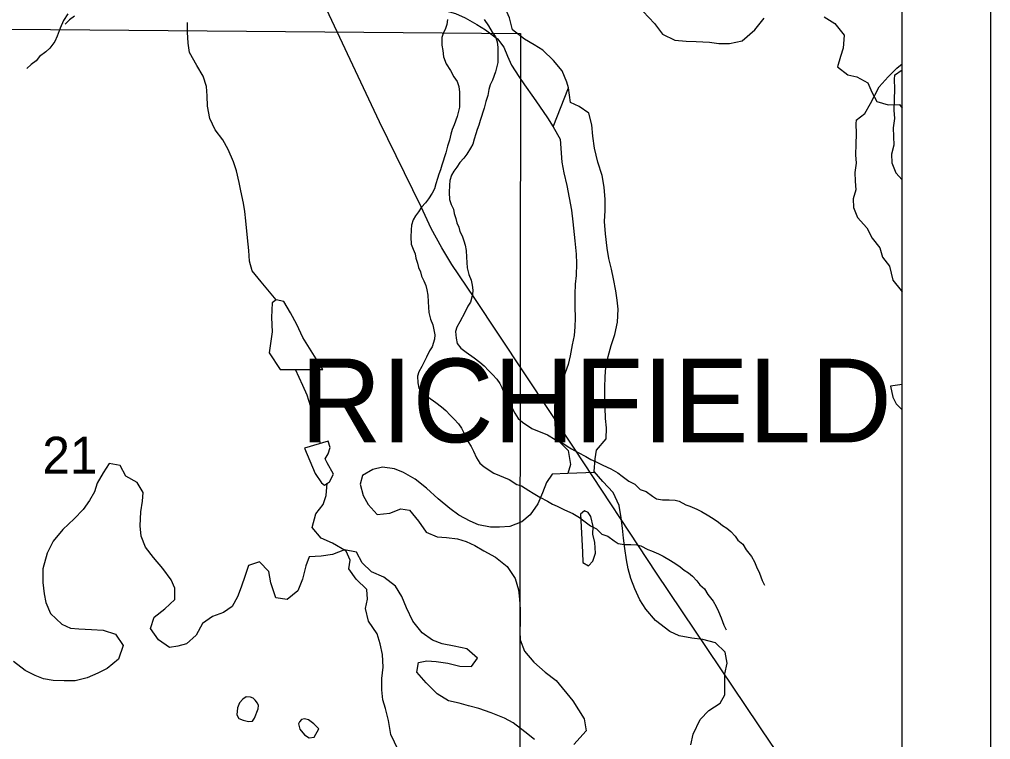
# Model space of a CAD drawing. Extents: x -21.1 to 50.3, y 0 to 22.1.
# Drawn here: x 7.902 to 9, y 19.34 to 20.155 of the extents above; entities that cross this region are included whole.
import ezdxf

# ---------------------------------------------------------------- set-up
doc = ezdxf.new("R2010")
doc.units = 0
for name, color, linetype in [('GM_X_Corporation_Text', 7, 'Continuous'), ('GM_X_County', 7, 'Continuous'), ('GM_X_Major_Lake', 7, 'Continuous'), ('GM_X_Major_River', 7, 'Continuous'), ('GM_X_Minor_Lake', 7, 'Continuous'), ('GM_X_Minor_River', 7, 'Continuous'), ('GM_X_Section', 7, 'Continuous'), ('GM_X_Section_Text', 7, 'Continuous'), ('GM_X_State_Route', 7, 'Continuous'), ('SH_Cut_Line', 7, 'Continuous'), ('SH_Data', 7, 'Continuous')]:
    doc.layers.add(name, color=color, linetype=linetype)

msp = doc.modelspace()

# ---------------------------------------------------------------- linework, layer by layer
at = {"layer": 'GM_X_County'}
msp.add_lwpolyline([(8.9, 14.7464), (8.9, 20.9), (2.1, 20.9), (2.1, 14.1), (8.8932, 14.1)], dxfattribs=at)
at = {"layer": 'GM_X_Major_Lake'}
msp.add_line((8.5527, 19.6423), (8.5221, 19.6409), dxfattribs=at)
for points in [[(8.5227, 20.0774), (8.521, 20.0837), (8.5157, 20.0966), (8.5059, 20.1084), (8.4938, 20.1201), (8.4839, 20.1258), (8.4729, 20.1323), (8.4593, 20.1429), (8.4559, 20.1565), (8.4506, 20.1694), (8.4422, 20.1797), (8.4328, 20.188), (8.4191, 20.1975), (8.4066, 20.207), (8.3945, 20.2096), (8.3846, 20.199), (8.371, 20.1945), (8.3721, 20.1827)], [(8.2884, 20.1903), (8.2997, 20.1823), (8.3134, 20.1774), (8.3262, 20.174), (8.3357, 20.1725), (8.3456, 20.1702), (8.3562, 20.1683), (8.3676, 20.1671), (8.3816, 20.1652), (8.3949, 20.1615), (8.4058, 20.1565), (8.4191, 20.1489), (8.429, 20.1429), (8.4426, 20.1326), (8.4498, 20.1232), (8.454, 20.1133), (8.4585, 20.1031), (8.4668, 20.0902), (8.4729, 20.0807), (8.4831, 20.0663), (8.4899, 20.0564), (8.499, 20.0435), (8.5055, 20.0333)], [(8.6612, 19.3341), (8.6636, 19.346), (8.6715, 19.3628), (8.6815, 19.3729), (8.6942, 19.3812), (8.6997, 19.3908), (8.6995, 19.4003), (8.6995, 19.4144), (8.7023, 19.4266), (8.7001, 19.439), (8.6889, 19.4494), (8.6748, 19.4532), (8.6622, 19.4548), (8.6478, 19.4575), (8.6374, 19.4622), (8.6212, 19.4747), (8.6103, 19.4877), (8.6036, 19.4982), (8.5976, 19.5106), (8.5932, 19.5222), (8.5903, 19.5332), (8.5882, 19.5434), (8.5864, 19.5562), (8.5849, 19.568), (8.5839, 19.5793), (8.5825, 19.5907), (8.5799, 19.6047), (8.5731, 19.6197), (8.5615, 19.6319), (8.5517, 19.6434), (8.5529, 19.6575), (8.5546, 19.6674), (8.5653, 19.6802), (8.5658, 19.6927), (8.5648, 19.7033), (8.5641, 19.7155), (8.5638, 19.7276), (8.564, 19.7378), (8.5644, 19.7508), (8.5649, 19.761), (8.5677, 19.7732), (8.5712, 19.7858), (8.5751, 19.7981), (8.5781, 19.8122), (8.5789, 19.827), (8.5779, 19.8372), (8.5762, 19.8478), (8.5736, 19.8614), (8.5715, 19.872), (8.5685, 19.8844), (8.5664, 19.8958), (8.5645, 19.912), (8.5634, 19.926), (8.5642, 19.9386), (8.5643, 19.9511), (8.5632, 19.9651), (8.5607, 19.978), (8.5561, 19.9934), (8.552, 20.0089), (8.5502, 20.0225), (8.5491, 20.0354), (8.5458, 20.0486), (8.535, 20.0563), (8.525, 20.0608), (8.5227, 20.0774)], [(8.5055, 20.0333), (8.5134, 20.0192)], [(8.5134, 20.0192), (8.5154, 19.9931), (8.5174, 19.9811), (8.5208, 19.9668), (8.5237, 19.9528), (8.5263, 19.9388), (8.5278, 19.9256), (8.5298, 19.9044), (8.5316, 19.8892), (8.5319, 19.8786), (8.5315, 19.8649), (8.5305, 19.8551), (8.5301, 19.8437), (8.53, 19.83), (8.5303, 19.8167), (8.5298, 19.8068), (8.5292, 19.7973), (8.5268, 19.7867), (8.5245, 19.7741), (8.5224, 19.7642)], [(8.5224, 19.7642), (8.5096, 19.7286), (8.5068, 19.7183), (8.5071, 19.7046), (8.5073, 19.6963), (8.5079, 19.6876), (8.51, 19.6812), (8.5135, 19.6759), (8.5162, 19.673)], [(8.5162, 19.673), (8.5224, 19.667), (8.5237, 19.6602), (8.525, 19.6512), (8.5221, 19.6409)], [(8.4842, 19.34), (8.4733, 19.3487), (8.4604, 19.3589), (8.4505, 19.3642), (8.4354, 19.3703), (8.4213, 19.3752), (8.4096, 19.3783), (8.399, 19.3813), (8.3872, 19.384), (8.3743, 19.3919), (8.3618, 19.4041), (8.3512, 19.4162), (8.3531, 19.4272), (8.3626, 19.4291), (8.3732, 19.4283), (8.3865, 19.4264), (8.4001, 19.423), (8.413, 19.4226), (8.4198, 19.4321), (8.4077, 19.4427), (8.3937, 19.4458), (8.3801, 19.4484), (8.3691, 19.4526), (8.3573, 19.4606), (8.3467, 19.4738), (8.3395, 19.489), (8.3342, 19.5019), (8.327, 19.5137), (8.3141, 19.5239), (8.3001, 19.5296), (8.2895, 19.5398), (8.2831, 19.552), (8.2694, 19.5546), (8.2558, 19.5493), (8.2433, 19.5474), (8.2296, 19.5466), (8.2258, 19.5364), (8.222, 19.5216), (8.2167, 19.5083), (8.2046, 19.4985), (8.1917, 19.5004), (8.1864, 19.5174), (8.1841, 19.5303), (8.1735, 19.5409), (8.161, 19.5368), (8.1572, 19.5258), (8.1527, 19.5125), (8.1485, 19.5015), (8.1424, 19.4905), (8.1326, 19.4837), (8.1204, 19.4791), (8.109, 19.4715), (8.1018, 19.4583), (8.0908, 19.4484), (8.081, 19.4457), (8.0715, 19.4442), (8.0594, 19.4529), (8.0503, 19.4655), (8.0545, 19.4784), (8.0662, 19.4878), (8.0776, 19.4985), (8.0776, 19.5114), (8.0734, 19.5208), (8.064, 19.5334), (8.0534, 19.5459), (8.0446, 19.5576), (8.0397, 19.5701), (8.0386, 19.5819), (8.0394, 19.5978), (8.0413, 19.6096), (8.042, 19.6194), (8.0352, 19.6308), (8.0223, 19.638), (8.0159, 19.6502), (8.0034, 19.6524), (7.9966, 19.6418), (7.9897, 19.6301), (7.9867, 19.6202), (7.9814, 19.6103), (7.9742, 19.6001), (7.9639, 19.5898), (7.951, 19.5777), (7.94, 19.5644), (7.9332, 19.5508), (7.9286, 19.533), (7.9283, 19.5178), (7.9298, 19.5049), (7.9317, 19.495), (7.937, 19.4825), (7.9498, 19.4704), (7.9597, 19.4662), (7.9692, 19.4651), (7.9836, 19.4647), (7.9968, 19.4636), (8.0105, 19.4594), (8.0192, 19.4465), (8.0139, 19.4309), (8.001, 19.4203)], [(8.5221, 19.6409), (8.5045, 19.6403), (8.498, 19.6309), (8.4935, 19.6191), (8.4882, 19.6066), (8.4795, 19.5941), (8.47, 19.5865), (8.4563, 19.5812), (8.4446, 19.5804), (8.4347, 19.5804), (8.4211, 19.5831), (8.4116, 19.5872), (8.3987, 19.5937), (8.3885, 19.6013), (8.3756, 19.6123), (8.3623, 19.6244), (8.3495, 19.6346), (8.3362, 19.6422), (8.326, 19.6464), (8.3123, 19.6483), (8.3017, 19.6456), (8.2899, 19.6388), (8.2873, 19.629), (8.2907, 19.6161), (8.2964, 19.6058), (8.3066, 19.5948), (8.3206, 19.5963), (8.3331, 19.6009), (8.343, 19.5994), (8.3532, 19.5869), (8.3619, 19.5747), (8.3744, 19.5694), (8.3847, 19.5687), (8.3972, 19.5671), (8.407, 19.5641), (8.4169, 19.5596), (8.4271, 19.5535), (8.4404, 19.5463), (8.4536, 19.5357), (8.4624, 19.5224), (8.4661, 19.5095), (8.4673, 19.4989), (8.468, 19.4871), (8.468, 19.4727), (8.4676, 19.4628), (8.468, 19.453), (8.4729, 19.4401), (8.4835, 19.4276), (8.4964, 19.4162), (8.5089, 19.4067), (8.5278, 19.384)], [(8.6612, 19.3341), (8.6636, 19.346), (8.6715, 19.3628), (8.6815, 19.3729), (8.6942, 19.3812), (8.6997, 19.3908), (8.6995, 19.4003), (8.6995, 19.4144), (8.7023, 19.4266), (8.7001, 19.439), (8.6889, 19.4494), (8.6748, 19.4532), (8.6622, 19.4548), (8.6478, 19.4575), (8.6374, 19.4622), (8.6212, 19.4747), (8.6103, 19.4877), (8.6036, 19.4982), (8.5976, 19.5106), (8.5932, 19.5222), (8.5903, 19.5332), (8.5882, 19.5434), (8.5864, 19.5562), (8.5849, 19.568), (8.5839, 19.5793), (8.5825, 19.5907), (8.5799, 19.6047), (8.5731, 19.6197), (8.5615, 19.6319), (8.5527, 19.6423)], [(8.5387, 19.5521), (8.539, 19.5403), (8.5455, 19.5367), (8.5503, 19.5417), (8.5535, 19.5509), (8.5525, 19.563), (8.5504, 19.5725), (8.5505, 19.5812), (8.548, 19.5925), (8.5449, 19.597), (8.5407, 19.5988), (8.5362, 19.5949)], [(8.5362, 19.5949), (8.5387, 19.5521)], [(8.001, 19.4203), (7.9907, 19.415), (7.9786, 19.4097), (7.965, 19.4063), (7.9525, 19.4063), (7.9403, 19.4067), (7.9293, 19.4089), (7.9199, 19.4123), (7.9085, 19.418), (7.8952, 19.4283)], [(8.1634, 19.3881), (8.1585, 19.3884), (8.1547, 19.3858), (8.1509, 19.3817), (8.1485, 19.376), (8.1477, 19.368), (8.1499, 19.3638), (8.1548, 19.3619), (8.1609, 19.3603), (8.1654, 19.3607), (8.1678, 19.3644), (8.172, 19.3746), (8.1724, 19.3784), (8.1713, 19.3811), (8.1687, 19.3845), (8.1663, 19.3867)], [(8.1663, 19.3867), (8.1634, 19.3881)], [(8.5278, 19.384), (8.5404, 19.3635), (8.5426, 19.3499), (8.5288, 19.3346)], [(8.2174, 19.3579), (8.2192, 19.3518), (8.2244, 19.3453), (8.2297, 19.3419), (8.2354, 19.3426), (8.2404, 19.352), (8.2348, 19.3578), (8.2288, 19.3624), (8.2242, 19.3635), (8.2208, 19.3628), (8.2185, 19.3602)], [(8.2185, 19.3602), (8.2174, 19.3579)]]:
    msp.add_lwpolyline(points, dxfattribs=at)
at = {"layer": 'GM_X_Major_River'}
for points in [[(8.5227, 20.0774), (8.521, 20.0837), (8.5157, 20.0966), (8.5059, 20.1084), (8.4938, 20.1201), (8.4839, 20.1258), (8.4729, 20.1323), (8.4593, 20.1429), (8.4559, 20.1565), (8.4506, 20.1694), (8.4422, 20.1797), (8.4328, 20.188), (8.4191, 20.1975), (8.4066, 20.207), (8.3945, 20.2096), (8.3846, 20.199), (8.371, 20.1945), (8.3721, 20.1827)], [(8.2884, 20.1903), (8.2997, 20.1823), (8.3134, 20.1774), (8.3262, 20.174), (8.3357, 20.1725), (8.3456, 20.1702), (8.3562, 20.1683), (8.3676, 20.1671), (8.3816, 20.1652), (8.3949, 20.1615), (8.4058, 20.1565), (8.4191, 20.1489), (8.429, 20.1429), (8.4426, 20.1326), (8.4498, 20.1232), (8.454, 20.1133), (8.4585, 20.1031), (8.4668, 20.0902), (8.4729, 20.0807), (8.4831, 20.0663), (8.4899, 20.0564), (8.499, 20.0435), (8.5055, 20.0333)], [(8.5055, 20.0333), (8.5227, 20.0774)]]:
    msp.add_lwpolyline(points, dxfattribs=at)
at = {"layer": 'GM_X_Minor_Lake'}
msp.add_line((8.9, 19.7417), (8.887, 19.7397), dxfattribs=at)
for points in [[(8.2449, 19.7585), (8.2226, 19.7948), (8.2156, 19.8095), (8.2083, 19.8228), (8.2009, 19.8356), (8.1922, 19.8374), (8.1877, 19.834), (8.1871, 19.8176), (8.1876, 19.8013), (8.1844, 19.7777), (8.1967, 19.7588)], [(8.1967, 19.7588), (8.2449, 19.7585)], [(8.887, 19.7397), (8.8893, 19.7272), (8.8931, 19.72), (8.9, 19.7132)], [(8.2244, 19.6698), (8.2365, 19.641), (8.2434, 19.6304), (8.2468, 19.6278), (8.2525, 19.6317), (8.257, 19.6401), (8.25, 19.6529), (8.2477, 19.6575), (8.2511, 19.6632), (8.2533, 19.6704), (8.2509, 19.6776)], [(8.2509, 19.6776), (8.2244, 19.6698)]]:
    msp.add_lwpolyline(points, dxfattribs=at)
at = {"layer": 'GM_X_Minor_River'}
msp.add_line((8.8913, 20.0915), (8.9, 20.0978), dxfattribs=at)
for points in [[(7.9568, 20.1612), (7.9519, 20.1536), (7.9482, 20.1448), (7.9448, 20.1357), (7.9422, 20.1296), (7.9365, 20.122), (7.932, 20.1181), (7.9248, 20.1128), (7.921, 20.1078), (7.9153, 20.1036), (7.9104, 20.099)], [(8.6071, 20.1635), (8.6201, 20.15), (8.629, 20.1379), (8.6431, 20.1312), (8.656, 20.1302), (8.667, 20.1299), (8.6822, 20.1289), (8.6928, 20.1275), (8.7049, 20.1276), (8.7193, 20.1304), (8.7333, 20.1431), (8.7442, 20.1561)], [(7.9643, 20.1583), (7.9586, 20.1541), (7.9537, 20.1495)], [(8.1922, 19.8374), (8.1753, 19.8578), (8.165, 19.8702), (8.1622, 19.8812), (8.1613, 19.8934), (8.1597, 19.9078), (8.158, 19.9268), (8.1568, 19.9374), (8.1555, 19.9469), (8.1524, 19.9609), (8.1504, 19.9704), (8.1473, 19.9833), (8.1441, 19.9935), (8.1379, 20.0075), (8.1321, 20.0185), (8.1233, 20.0298), (8.1171, 20.0427), (8.1147, 20.0567), (8.1142, 20.0681), (8.1134, 20.0787), (8.1099, 20.0905), (8.1025, 20.1026), (8.0944, 20.1173), (8.0928, 20.1279), (8.092, 20.1401), (8.0922, 20.1511)], [(8.3859, 20.1548), (8.3851, 20.1491), (8.3837, 20.1446), (8.381, 20.1389), (8.3795, 20.1343), (8.3796, 20.1256), (8.3807, 20.1195), (8.3815, 20.1123), (8.3843, 20.1043), (8.3892, 20.0971), (8.3931, 20.0899), (8.3969, 20.0846), (8.3989, 20.0789), (8.3997, 20.0725), (8.3997, 20.0607), (8.3994, 20.0554), (8.3986, 20.0508), (8.3968, 20.0447), (8.3934, 20.0356), (8.3911, 20.0303), (8.3896, 20.0249), (8.3882, 20.0181), (8.3859, 20.0112), (8.3841, 20.0036), (8.3796, 19.9899), (8.3781, 19.9846), (8.3762, 19.9797), (8.3747, 19.9747), (8.3728, 19.9686), (8.3713, 19.9629), (8.3687, 19.9583), (8.3645, 19.9519), (8.3611, 19.9473), (8.3566, 19.9423), (8.3532, 19.937), (8.3498, 19.9324), (8.3472, 19.9278), (8.3453, 19.9221), (8.3449, 19.9168), (8.3446, 19.9084), (8.345, 19.9005), (8.347, 19.8948), (8.3493, 19.8895), (8.3501, 19.8845)], [(8.4275, 20.1548), (8.4325, 20.1476), (8.4364, 20.1404), (8.4402, 20.1351), (8.4422, 20.1295), (8.4429, 20.123), (8.443, 20.1112), (8.4427, 20.1059), (8.4419, 20.1013), (8.4401, 20.0953), (8.4367, 20.0861), (8.4344, 20.0808), (8.4329, 20.0755), (8.4314, 20.0686), (8.4292, 20.0618), (8.4273, 20.0542), (8.4228, 20.0405), (8.4214, 20.0351), (8.4195, 20.0302), (8.418, 20.0252), (8.4161, 20.0191), (8.4146, 20.0134), (8.412, 20.0089), (8.4078, 20.0024), (8.4044, 19.9978), (8.3999, 19.9928), (8.3965, 19.9875), (8.3931, 19.9829), (8.3905, 19.9784), (8.3886, 19.9726), (8.3882, 19.9673), (8.3879, 19.959), (8.3883, 19.951), (8.3903, 19.9453), (8.3926, 19.94), (8.3934, 19.9351)], [(8.8117, 20.1575), (8.8239, 20.15), (8.8343, 20.1368), (8.8333, 20.1223), (8.8303, 20.1128), (8.827, 20.101), (8.8385, 20.092), (8.8487, 20.0898), (8.8613, 20.0831), (8.8656, 20.0725), (8.8714, 20.0619), (8.8843, 20.0582), (8.8972, 20.0583), (8.9, 20.0543)], [(8.848, 20.0409), (8.858, 20.0482), (8.8644, 20.0596), (8.8742, 20.0786), (8.8843, 20.0897), (8.8941, 20.0996), (8.9, 20.1045)], [(8.8913, 20.0915), (8.8911, 20.0873), (8.8912, 20.0759), (8.8909, 20.0641), (8.8905, 20.052), (8.8914, 20.0425), (8.8899, 20.0319), (8.8903, 20.0224), (8.8908, 20.0125), (8.8878, 20.0022), (8.8882, 19.9924), (8.8928, 19.981), (8.9, 19.9734)], [(8.848, 20.0409), (8.8478, 20.0368), (8.8479, 20.0254), (8.8476, 20.0136), (8.8473, 20.0015), (8.8481, 19.992), (8.8466, 19.9814), (8.847, 19.9719), (8.8475, 19.962), (8.8445, 19.9517), (8.8449, 19.9419), (8.8495, 19.9305), (8.8602, 19.9191), (8.8663, 19.9074), (8.8747, 19.8964), (8.8778, 19.8858), (8.8859, 19.8756), (8.8894, 19.8596), (8.8989, 19.8479), (8.9, 19.8461)], [(8.3934, 19.9351), (8.3953, 19.9294), (8.3965, 19.9244), (8.3988, 19.9195), (8.4, 19.9146), (8.4026, 19.9097), (8.4046, 19.9043), (8.4061, 19.8994), (8.4069, 19.8933), (8.4073, 19.8857), (8.4082, 19.8736), (8.4101, 19.866), (8.4128, 19.8596), (8.414, 19.8539), (8.4148, 19.8486), (8.4144, 19.8436), (8.4118, 19.8349), (8.4088, 19.8303), (8.4054, 19.8231), (8.4001, 19.8124), (8.3967, 19.8067), (8.3952, 19.8017), (8.3957, 19.7941), (8.3968, 19.7881), (8.4011, 19.7828), (8.4072, 19.7782), (8.416, 19.7718), (8.4225, 19.7669), (8.4274, 19.7628), (8.4324, 19.7575), (8.437, 19.7529), (8.4416, 19.7477), (8.4451, 19.7427), (8.4474, 19.7382), (8.4501, 19.7317), (8.4528, 19.7272), (8.4562, 19.7219), (8.4585, 19.7166), (8.462, 19.7094), (8.4658, 19.7033), (8.4708, 19.6992), (8.4815, 19.692), (8.4991, 19.6849), (8.5078, 19.6793), (8.5128, 19.6774), (8.5212, 19.6721), (8.5262, 19.6691), (8.5338, 19.6646), (8.5422, 19.6601), (8.5479, 19.6567), (8.5533, 19.6544), (8.5617, 19.6503), (8.5708, 19.6462), (8.5785, 19.6417), (8.5834, 19.6379), (8.5911, 19.6322), (8.5976, 19.6288), (8.6037, 19.6228), (8.6106, 19.6206), (8.6178, 19.6153), (8.6224, 19.6123), (8.6289, 19.6112), (8.6365, 19.6112), (8.6433, 19.6109), (8.6479, 19.6098), (8.6556, 19.6056), (8.6601, 19.6041), (8.6678, 19.6007), (8.6731, 19.5981), (8.6815, 19.5932), (8.6876, 19.5895), (8.6922, 19.5861), (8.6968, 19.5823), (8.7018, 19.5793), (8.7064, 19.5755), (8.7113, 19.5702), (8.7144, 19.5657), (8.7198, 19.5611), (8.7236, 19.5547), (8.7297, 19.5471), (8.7332, 19.5411), (8.7355, 19.5354), (8.7386, 19.5282), (8.7417, 19.5199), (8.7444, 19.5145)], [(8.3501, 19.8845), (8.352, 19.8789), (8.3532, 19.8739), (8.3555, 19.869), (8.3567, 19.8641), (8.3594, 19.8591), (8.3613, 19.8538), (8.3628, 19.8489), (8.3636, 19.8428), (8.3641, 19.8352), (8.3649, 19.8231), (8.3668, 19.8155), (8.3695, 19.8091), (8.3707, 19.8034), (8.3715, 19.798), (8.3711, 19.7931), (8.3685, 19.7843), (8.3655, 19.7798), (8.3621, 19.7725), (8.3568, 19.7619), (8.3535, 19.7562), (8.352, 19.7512), (8.3524, 19.7436), (8.3536, 19.7375), (8.3578, 19.7322), (8.3639, 19.7277), (8.3727, 19.7213), (8.3792, 19.7164), (8.3841, 19.7123), (8.3891, 19.707), (8.3937, 19.7024), (8.3983, 19.6971), (8.4018, 19.6922), (8.4041, 19.6877), (8.4068, 19.6812), (8.4095, 19.6767), (8.4129, 19.6714), (8.4152, 19.6661), (8.4187, 19.6589), (8.4225, 19.6528), (8.4275, 19.6487), (8.4382, 19.6415), (8.4558, 19.6344), (8.4645, 19.6287), (8.4695, 19.6269), (8.4779, 19.6216), (8.4829, 19.6186), (8.4905, 19.6141), (8.4989, 19.6096), (8.5046, 19.6062), (8.51, 19.6039), (8.5184, 19.5998), (8.5275, 19.5957), (8.5352, 19.5911), (8.5401, 19.5874), (8.5478, 19.5817), (8.5543, 19.5783), (8.5604, 19.5723), (8.5673, 19.57), (8.5745, 19.5648), (8.5791, 19.5618), (8.5856, 19.5607), (8.5932, 19.5607), (8.6001, 19.5603), (8.6046, 19.5592), (8.6123, 19.5551), (8.6168, 19.5536), (8.6245, 19.5502), (8.6298, 19.5476), (8.6382, 19.5427), (8.6443, 19.5389), (8.6489, 19.5355), (8.6535, 19.5318), (8.6585, 19.5288), (8.6631, 19.525), (8.668, 19.5197), (8.6711, 19.5152), (8.6765, 19.5106), (8.6803, 19.5042), (8.6864, 19.4966), (8.6899, 19.4906), (8.6922, 19.4849), (8.6953, 19.4777), (8.6984, 19.4693), (8.7011, 19.464)], [(8.2424, 19.6751), (8.2371, 19.6973), (8.2328, 19.7116), (8.2273, 19.7298), (8.2223, 19.7404), (8.2141, 19.7587)], [(8.3303, 19.3284), (8.3218, 19.3458), (8.3194, 19.3617), (8.3159, 19.375), (8.3128, 19.3849), (8.3119, 19.3962), (8.3118, 19.4092), (8.3132, 19.4221), (8.3123, 19.4362), (8.3099, 19.4483), (8.3064, 19.4597), (8.2968, 19.474), (8.2932, 19.4884), (8.2954, 19.4987), (8.2949, 19.5097), (8.2827, 19.5214), (8.2746, 19.5331), (8.276, 19.543), (8.2714, 19.5532), (8.2558, 19.5622), (8.2432, 19.5677), (8.2328, 19.5798), (8.2373, 19.5954), (8.2455, 19.6058), (8.2488, 19.616), (8.25, 19.6299)]]:
    msp.add_lwpolyline(points, dxfattribs=at)
at = {"layer": 'GM_X_Section'}
msp.add_lwpolyline([(7.45, 20.1475), (8.4684, 20.1389), (8.4672, 19.1359), (7.4585, 19.1422)], close=True, dxfattribs=at)
at = {"layer": 'GM_X_State_Route'}
msp.add_lwpolyline([(8.9, 17.8422), (8.9, 20.9), (6.5295, 20.9), (6.5298, 20.3986), (6.5227, 19.3467), (6.5225, 18.9778), (6.5223, 18.3569), (6.522, 17.8104), (6.6641, 17.812), (6.7, 17.8119), (6.9093, 17.8143), (7.5837, 17.8195), (7.8664, 17.8239), (8.2576, 17.8312)], close=True, dxfattribs=at)
msp.add_lwpolyline([(8.7939, 19.2755), (8.7892, 19.2822), (8.7523, 19.3348), (8.6224, 19.5283), (8.5301, 19.6684), (8.4161, 19.84), (8.3907, 19.8776), (8.3797, 19.8962), (8.3677, 19.9181), (8.3562, 19.9425), (8.3092, 20.0389), (8.2341, 20.1987)], dxfattribs=at)
at = {"layer": 'SH_Cut_Line'}
msp.add_lwpolyline([(6.5099, 14.1), (8.9, 14.1), (8.9, 20.9), (6.5295, 20.9), (6.5298, 20.3986), (6.5227, 19.3467), (6.5225, 18.9778), (6.5223, 18.3569), (6.522, 17.8104), (6.5205, 17.7208), (6.5201, 17.6965), (6.5222, 16.8567), (6.5232, 16.4681), (6.5212, 16.2452), (6.5198, 16.0826), (6.5159, 15.4923), (6.5146, 15.3031), (6.514, 15.0936), (6.5146, 15.0349), (6.5142, 14.9441), (6.5128, 14.6032), (6.513, 14.4147), (6.5111, 14.2942), (6.5113, 14.2435)], close=True, dxfattribs=at)
at = {"layer": 'SH_Data'}
msp.add_line((9, 21), (9, 14), dxfattribs=at)

# ---------------------------------------------------------------- texts
at = {"layer": 'GM_X_Corporation_Text'}
msp.add_text('RICHFIELD', height=0.0947, rotation=0, dxfattribs=at).set_placement((8.2199, 19.6763))
at = {"layer": 'GM_X_Section_Text'}
msp.add_text('21', height=0.04186, rotation=0, dxfattribs=at).set_placement((7.9279, 19.6407))

doc.saveas('drawing.dxf')
